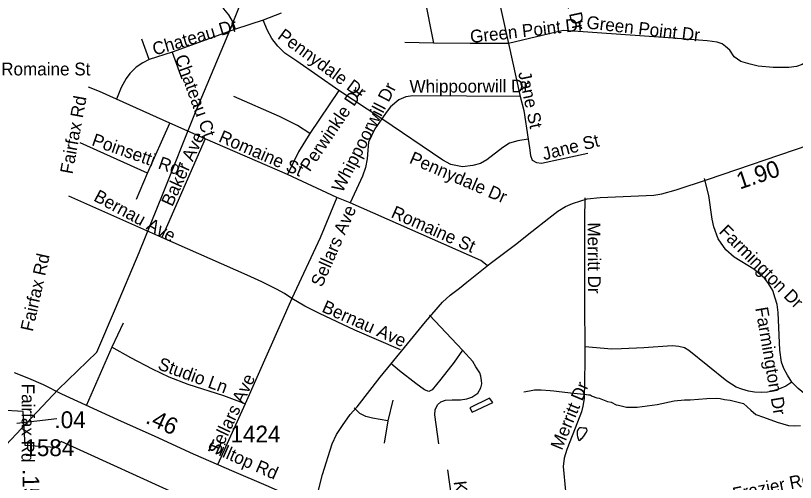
# Model space of a CAD drawing. Extents: x 1662474 to 1856135, y 779280 to 917889.
# Drawn here: x 1741039 to 1746839, y 831364 to 834835 of the extents above; entities that cross this region are included whole.
import ezdxf

# ---------------------------------------------------------------- set-up
doc = ezdxf.new("R2010")
doc.units = 0
for name, color, linetype in [('Exist Boundary Political City Limit New', 7, 'Continuous'), ('Exist Hydrographic Misc Water Feature', 7, 'Continuous'), ('Exist Road Non-System Type 51', 7, 'Continuous'), ('Exist Road Non-System Type 51 Label', 7, 'Continuous'), ('Exist Road Secondary Mileage Hundredths English Label', 7, 'Continuous'), ('Exist Road Secondary Mileage Tenths English Label', 7, 'Continuous'), ('Exist Road Secondary Type 51 Attributed', 7, 'Continuous'), ('Exist Road Secondary Type 51 Label', 7, 'Continuous'), ('Exist Road Secondary Type 51 Number Label', 7, 'Continuous'), ('Exist Utilities Electrical Transmission Line', 7, 'Continuous'), ('Map Preparation Boundary City Limit Buffer Line', 7, 'Continuous')]:
    doc.layers.add(name, color=color, linetype=linetype)

msp = doc.modelspace()

# ---------------------------------------------------------------- linework, layer by layer
at = {"layer": 'Exist Boundary Political City Limit New'}
msp.add_lwpolyline([(1743227.9, 830824.6), (1741378, 831669.1), (1741333.6, 831624.7), (1741111.6, 831639.5), (1741096.9, 831891.4), (1740578.9, 831921), (1740571.5, 832017.3), (1740283, 832024.8), (1740275.5, 831891.4), (1740112.8, 831898.8), (1740105.4, 832024.8), (1739987, 832039.6), (1739927.8, 831113.5)], dxfattribs=at)
at = {"layer": 'Exist Hydrographic Misc Water Feature'}
for points in [[(1744819.6, 832036.4), (1744861.6, 832046), (1744897.7, 832051.7), (1744947.5, 832051.3), (1745015.6, 832046.8), (1745041.6, 832044.5), (1745061.5, 832042.4), (1745165.5, 832029.5), (1745241.5, 832022.9), (1745269.4, 832020.6), (1745299.6, 832014.1), (1745311.5, 832014.1), (1745327.3, 832004.8), (1745362, 831993.3), (1745380.5, 831991), (1745440.9, 831966.4), (1745469.8, 831959.6), (1745505, 831941.3), (1745523.2, 831937.4), (1745581.8, 831923.9), (1745662.7, 831923.9), (1745810.8, 831942.4), (1745938, 831970.2), (1746014.7, 831977.3), (1746056.8, 831976.9), (1746180.9, 831988.7), (1746250.3, 831991), (1746280.4, 831988.7), (1746310.5, 831981.7), (1746354.4, 831974.8), (1746453.9, 831951.7), (1746508.7, 831900.6), (1746544.1, 831868.4), (1746601.9, 831849.9), (1746703.7, 831812.9), (1746787, 831787.5), (1746833.3, 831785.2), (1746877.2, 831787.5)], [(1744565.1, 831990.4), (1744416.4, 831917.6), (1744436.1, 831885.4), (1744588.7, 831958.2), (1744565.1, 831990.4)], [(1744565.1, 831990.4), (1744416.4, 831917.6), (1744436.1, 831885.4), (1744588.7, 831958.2), (1744565.1, 831990.4)], [(1745264.9, 831708.6), (1745271.1, 831716.6), (1745279.1, 831728.5), (1745285, 831738.4), (1745287.3, 831744.4), (1745289.3, 831750.4), (1745287.3, 831760.5), (1745283.4, 831766.5), (1745273.3, 831768.6), (1745261.4, 831768.6), (1745249.3, 831768.8), (1745245.4, 831768.8), (1745237.4, 831768.9), (1745233.3, 831768.9), (1745227.4, 831764.9), (1745221.5, 831755), (1745215.3, 831743), (1745215.1, 831733), (1745215.1, 831727), (1745216.9, 831715), (1745218.8, 831705), (1745220.8, 831696.9), (1745222.7, 831688.9), (1745224.7, 831682.9), (1745226.8, 831678.9), (1745232.5, 831676.8), (1745238.7, 831678.8), (1745248.7, 831690.7), (1745256.9, 831698.7), (1745260.8, 831704.6), (1745264.9, 831708.6)], [(1745264.9, 831708.6), (1745271.1, 831716.6), (1745279.1, 831728.5), (1745285, 831738.4), (1745287.3, 831744.4), (1745289.3, 831750.4), (1745287.3, 831760.5), (1745283.4, 831766.5), (1745273.3, 831768.6), (1745245.4, 831768.8), (1745237.4, 831768.9), (1745233.3, 831768.9), (1745227.4, 831764.9), (1745221.5, 831755), (1745215.3, 831743), (1745215.1, 831733), (1745215.1, 831727), (1745216.9, 831715), (1745218.8, 831705), (1745222.7, 831688.9), (1745224.7, 831682.9), (1745226.8, 831678.9), (1745232.5, 831676.8), (1745238.7, 831678.8), (1745264.9, 831708.6)]]:
    msp.add_lwpolyline(points, dxfattribs=at)
at = {"layer": 'Exist Road Non-System Type 51'}
for p, q in [((1743013.9, 834854.2), (1742880.8, 834801.1)), ((1742880.8, 834801.1), (1742675, 834735)), ((1742675, 834735), (1742203.9, 834562.9)), ((1742033.2, 834507.4), (1741978.9, 834660.4)), ((1744147.1, 834630.5), (1743934.6, 834633.7)), ((1744705.1, 834627.9), (1744791.8, 834233.9)), ((1742203.9, 834562.9), (1742033.2, 834507.4)), ((1742203.9, 834562.9), (1742275.9, 834363.9)), ((1743444.2, 834278.6), (1743227.8, 833958.9)), ((1743762.6, 834067.2), (1743444.2, 834278.6)), ((1742187.6, 834034.8), (1741789.8, 834214.8)), ((1742019.9, 833662.4), (1742187.6, 834034.8)), ((1742448.8, 833918.4), (1742187.6, 834034.8)), ((1742019.9, 833662.4), (1741518.9, 833888.5)), ((1743061.1, 833652.9), (1742448.8, 833918.4)), ((1741938.5, 833469.1), (1742019.9, 833662.4)), ((1743429.6, 833482.2), (1743061.1, 833652.9)), ((1742126.8, 833184.6), (1741436.1, 833493)), ((1743528.2, 833443.2), (1743429.6, 833482.2)), ((1743094.9, 832732.2), (1742745.6, 831949.2)), ((1744362.4, 832346.4), (1744117.2, 832607.4)), ((1741838.9, 832547.9), (1741755.9, 832370.2)), ((1741755.9, 832370.2), (1741564, 831934)), ((1743843.8, 831974.9), (1743807.2, 831822.2)), ((1742745.6, 831949.2), (1742541.1, 831495.9)), ((1743807.2, 831822.2), (1743780, 831656.6)), ((1744251.4, 831457.9), (1744323.5, 830928.5))]:
    msp.add_line(p, q, dxfattribs=at)
for points in [[(1742675, 834735), (1742653.5, 834794.4), (1742626.4, 834840.5), (1742588.6, 834886.4), (1742541.1, 834930), (1742488.4, 834962.2), (1742432.8, 834984.1), (1742366.4, 834995.1), (1742301.8, 834999.2), (1742232.5, 835027.4), (1742183.4, 835045.8), (1742117.9, 835061.2), (1741866.9, 835077), (1741669, 835084.4)], [(1744599.1, 835064.4), (1744533.5, 835061.2), (1744168.9, 835068.9), (1744059.5, 835068.6), (1744077.4, 834982.2), (1744147.1, 834630.5)], [(1744599.1, 835064.4), (1744619.9, 835009.8), (1744705.1, 834627.9)], [(1743444.2, 834278.6), (1743130.1, 834496.9), (1743042.1, 834556.2), (1742989.4, 834607.7), (1742946.1, 834664.4), (1742912.2, 834723.9), (1742880.8, 834801.1)], [(1745153.1, 834722.7), (1745112.8, 834723.7), (1744705.1, 834627.9)], [(1747199.4, 834583.5), (1747042.6, 834582), (1747012.8, 834575.2), (1746985.4, 834552), (1746934, 834501.9), (1746889.4, 834470.9), (1746847.4, 834456.2), (1746790.4, 834449.4), (1746672.6, 834449.2), (1746562.9, 834458.6), (1746503.2, 834473.6), (1746434.2, 834492.5), (1746384.1, 834528.9), (1746350.2, 834579.1), (1746319, 834605.9), (1746293.4, 834623.9), (1746258.1, 834638.4), (1746183.9, 834648.4), (1745927.6, 834667.2), (1745153.1, 834722.7)], [(1744705.1, 834627.9), (1744420.6, 834627.9), (1744147.1, 834630.5)], [(1742033.2, 834507.4), (1741984.8, 834483.2), (1741935.9, 834450.5), (1741889.8, 834404.5), (1741861.4, 834367.8), (1741823.6, 834301.4), (1741789.8, 834214.8)], [(1741789.8, 834214.8), (1741663.8, 834270.4), (1741581.4, 834301.9)], [(1743227.8, 833958.9), (1743135.6, 834017.4), (1743001.5, 834083.6), (1742662.9, 834233.9)], [(1744791.8, 834233.9), (1743994.1, 834239.2), (1743942.6, 834229.8), (1743889.9, 834209.5), (1743827.8, 834156.8), (1743795.1, 834115), (1743762.6, 834067.2)], [(1744791.8, 834233.9), (1744820.1, 834128.2), (1744852.6, 833915.6)], [(1743762.6, 834067.2), (1743711.1, 833992.8), (1743662.9, 833894.9), (1743658.4, 833834.8), (1743654.2, 833769.9), (1743641.1, 833706.1), (1743619.6, 833641.9), (1743604.1, 833608.5), (1743528.2, 833443.2)], [(1744852.6, 833915.6), (1744775.5, 833903.5), (1744711.6, 833885.9), (1744661.9, 833854.7), (1744544, 833762.6), (1744496.5, 833735.8), (1744441.1, 833720.6), (1744363.6, 833710.9), (1744275.8, 833727.4), (1744216.1, 833759.9), (1743762.6, 834067.2)], [(1743227.8, 833958.9), (1743142.4, 833822.2), (1743061.1, 833652.9)], [(1742448.8, 833918.4), (1742169, 833278.9), (1742126.8, 833184.6)], [(1744852.6, 833915.6), (1744862.1, 833850.8), (1744867.6, 833795.1), (1744881, 833761), (1744913.5, 833742.4), (1744950.2, 833738.2), (1745294.1, 833812.9)], [(1746811.9, 832109.6), (1746781, 832162.1), (1746752.4, 832210.9), (1746736.4, 832258.4), (1746722.9, 832346.6), (1746710.4, 832627.9), (1746703.9, 832686.2), (1746688.9, 832734.8), (1746669.9, 832791.7), (1746640, 832843.2), (1746608.8, 832883.6), (1746530.4, 832948.9), (1746382.9, 833039.8), (1746321.9, 833092.2), (1746264.9, 833174.9), (1746231.1, 833264.4), (1746219, 833321.1), (1746194.6, 833496.9), (1746163.4, 833623.2)], [(1743429.6, 833482.2), (1743303.9, 833183.4), (1743094.9, 832732.2)], [(1745273.6, 833480.9), (1745271, 833319.5), (1745269.6, 832891.2), (1745269.4, 832784.9), (1745269.4, 832679.9), (1745273.6, 832373.4)], [(1744545.4, 832975.9), (1744499.1, 833013.8), (1743528.2, 833443.2)], [(1743094.9, 832732.2), (1743039.6, 832768.9), (1742980, 832801.4), (1742871.6, 832855), (1742760.6, 832905.6), (1742126.8, 833184.6)], [(1743902, 832348.7), (1743563.4, 832496.7), (1743298.4, 832619.9), (1743191, 832673.9), (1743094.9, 832732.2)], [(1742745.6, 831949.2), (1742587.1, 832008), (1742323, 832091.8), (1742182.4, 832147.1), (1742056.4, 832205.4), (1741895.2, 832289.6), (1741755.9, 832370.2)], [(1745273.6, 832373.4), (1745273.6, 832267.6), (1745271, 832120.4), (1745268.4, 831987.2), (1745258.4, 831931.9), (1745246.9, 831888.6), (1745218.8, 831810.9), (1745138.5, 831608.5), (1745119.6, 831545), (1745111.4, 831483.4), (1745146.6, 831116.7)], [(1746811.9, 832109.6), (1746767.4, 832079.4), (1746720.1, 832059.2), (1746667.1, 832041.6), (1746630.6, 832035), (1746584.6, 832033.4), (1746534.5, 832034.8), (1746489.9, 832041.6), (1746441.1, 832056.2), (1746397.8, 832071.2), (1746330.1, 832117.7), (1746046.9, 832344.8), (1746013, 832363.9), (1745972.6, 832374.9), (1745922.4, 832380.4), (1745711.1, 832364.9), (1745546.1, 832357.1), (1745472.9, 832354.4), (1745273.6, 832373.4)], [(1744362.4, 832346.4), (1744300.1, 832258.4), (1744201.2, 832132.2), (1744137.6, 832052.1), (1744113.4, 832040.2), (1744080.8, 832053.7), (1744015.6, 832099.9), (1743895.4, 832193.4), (1743830.4, 832247.4)], [(1744186.5, 831650.2), (1744158.4, 831867.4), (1744159.2, 831903), (1744176.9, 831940), (1744202.5, 831964.2), (1744236.4, 831976.2), (1744285.1, 831979.1), (1744349.2, 831979.1), (1744394.9, 831985.9), (1744431.4, 831998.2), (1744476.9, 832027.7), (1744499.9, 832066.5), (1744506.8, 832096.2), (1744503.4, 832122.4), (1744499.9, 832153.4), (1744491.5, 832179.4), (1744461.1, 832224.5), (1744441.1, 832262.1), (1744362.4, 832346.4)], [(1746915.1, 832018.8), (1746859.4, 832061.9), (1746811.9, 832109.6)], [(1743807.2, 831822.2), (1743694.9, 831840.9), (1743643.5, 831854.8), (1743598.6, 831876.2), (1743556.6, 831918.2)]]:
    msp.add_lwpolyline(points, dxfattribs=at)
at = {"layer": 'Exist Road Secondary Mileage Tenths English Label'}
msp.add_line((1741345.5, 831836.4), (1741047.6, 831801), dxfattribs=at)
at = {"layer": 'Exist Road Secondary Type 51 Attributed'}
for points in [[(1743265.7, 831197.4), (1743321.9, 831422.7), (1743394.7, 831649.8), (1743426.2, 831720.6), (1743469.5, 831787.5), (1743526.5, 831868.1), (1743579.7, 831927.1), (1743750.8, 832145.6), (1743931.8, 832366), (1744087.2, 832558.7), (1744215.1, 832704.4), (1744272.2, 832755.6), (1744341, 832808.7), (1744394.1, 832853.9), (1744569.2, 832992.5), (1744757, 833134), (1744877.7, 833228.9), (1745006, 833329), (1745072.8, 833380.3), (1745129.3, 833416.3), (1745180.6, 833436.8), (1745242.2, 833457.3), (1745291, 833472.7), (1745386, 833483), (1745786.5, 833501), (1745846, 833510.6), (1745953.4, 833539.5), (1746184.9, 833617.4), (1746941.4, 833873.7)], [(1743265.7, 831197.4), (1743128.1, 831241.6), (1742902.3, 831340.5), (1742664.6, 831443.4), (1742362.4, 831574.4), (1742076.6, 831704.5), (1741798.5, 831830.6), (1741383.3, 832021.4), (1741245.7, 832090.8), (1741137.9, 832136.2), (1741031.1, 832178.4)]]:
    msp.add_lwpolyline(points, dxfattribs=at)
at = {"layer": 'Exist Utilities Electrical Transmission Line'}
msp.add_lwpolyline([(1733306.3, 824300.7), (1733716.8, 824700.5), (1734297.2, 825244.8), (1734891.9, 825804.6), (1735565.4, 826444), (1736170.1, 827026), (1736714.2, 827536.6), (1737159, 827958.1), (1737697.3, 828480.8), (1738178.6, 828946), (1738682.2, 829427), (1739214.1, 829931.6), (1739728.1, 830438.6), (1740322.8, 831008.6), (1740966.2, 831642.2), (1741357.2, 832054.4), (1741644.7, 832332.4), (1741782.9, 832657.2), (1741959.1, 833072.5), (1742137.8, 833515.2), (1742373.3, 834103.5), (1742641.3, 834741.8), (1742878.8, 835346.1)], dxfattribs=at)
at = {"layer": 'Map Preparation Boundary City Limit Buffer Line'}
msp.add_lwpolyline([(1743227.9, 830824.6), (1741378, 831669.1), (1741333.6, 831624.7), (1741111.6, 831639.5), (1741096.9, 831891.4), (1740578.9, 831921), (1740571.5, 832017.3), (1740283, 832024.8), (1740275.5, 831891.4), (1740112.8, 831898.8), (1740105.4, 832024.8), (1739987, 832039.6), (1739927.8, 831113.5)], dxfattribs=at)

# ---------------------------------------------------------------- texts
at = {"layer": 'Exist Road Non-System Type 51 Label'}
for s, rotation, p in [('Merritt Dr', 282.43412, (1745069.7, 835236.1)), ('Green Point Dr', 6.41966, (1744425, 834630.3)), ('Green Point Dr', 353.32027, (1745281.1, 834740.1)), ('Chateau Dr', 16.59664, (1742073.4, 834536.9)), ('Pennydale Dr', 323.65401, (1742981, 834668.7)), ('Chateau Ct', 289.84436, (1742222.7, 834525.6)), ('Jane St', 282.02367, (1744776.8, 834409.8)), ('Whippoorwill Dr', 62.93373, (1743469.5, 833512.7)), ('Whippoorwill Dr', 0.17045, (1743969.2, 834261.5)), ('Perwinkle Dr', 55.93858, (1743226.9, 833668.3)), ('Fairfax Rd', 79.61717, (1741462.4, 833652.3)), ('Poinsetti Rd', 340.80428, (1741599, 833872.1)), ('Baker Ave', 65.52888, (1742204.7, 833409.4)), ('Romaine St', 336.61243, (1742542.4, 833899.7)), ('Jane St', 14.13069, (1744969.1, 833758.9)), ('Pennydale Dr', 336.72703, (1743960.9, 833740.9)), ('Bernau Ave', 331.69616, (1741612.9, 833462.4)), ('Sellars Ave', 66.38452, (1743318.1, 832809.7)), ('Romaine St', 336.16237, (1743825.2, 833338.1)), ('Merritt Dr', 270.42232, (1745293.4, 833297)), ('Farmington Dr', 315.13112, (1746265.1, 833222.8)), ('Fairfax Rd', 77.47939, (1741166.9, 832481.4)), ('Bernau Ave', 336.15984, (1743310.3, 832635.5)), ('Farmington Dr', 279.7649, (1746540.2, 832660.2)), ('Studio Ln', 339.99136, (1742090.6, 832207.3)), ('Sellars Ave', 64.78565, (1742550.4, 831561)), ('Merritt Dr', 67.52304, (1745102, 831598.4)), ('Frazier Rd', 11.24208, (1746381.9, 831229.2)), ('Keeler St', 276.78242, (1744296.7, 831370.1))]:
    msp.add_text(s, height=95, rotation=rotation, dxfattribs=at).set_placement(p)
msp.add_text('Romaine St', height=95, dxfattribs=at).set_placement((1740932.1, 834390.2))
at = {"layer": 'Exist Road Secondary Mileage Hundredths English Label'}
msp.add_text('.46', height=125, rotation=335.51446, dxfattribs=at).set_placement((1741999, 831808.6))
at = {"layer": 'Exist Road Secondary Mileage Tenths English Label'}
for s, rotation, p in [('1.90', 18.71066, (1746426.3, 833541.2)), ('.04', 0.00408, (1741328.3, 831767.7)), ('.15', 270.56746, (1741090.6, 831463.4))]:
    msp.add_text(s, height=125, rotation=rotation, dxfattribs=at).set_placement(p)
at = {"layer": 'Exist Road Secondary Type 51 Label'}
for s, rotation, p in [('Fairfax Rd', 269.75768, (1741085.6, 832098.3)), ('Hilltop Rd', 336.4131, (1742460.6, 831603.1))]:
    msp.add_text(s, height=95, rotation=rotation, dxfattribs=at).set_placement(p)
at = {"layer": 'Exist Road Secondary Type 51 Number Label'}
for s, p in [('1424', (1742637.5, 831661)), ('1584', (1741104.4, 831559.6))]:
    msp.add_text(s, height=125, dxfattribs=at).set_placement(p)

doc.saveas('drawing.dxf')
